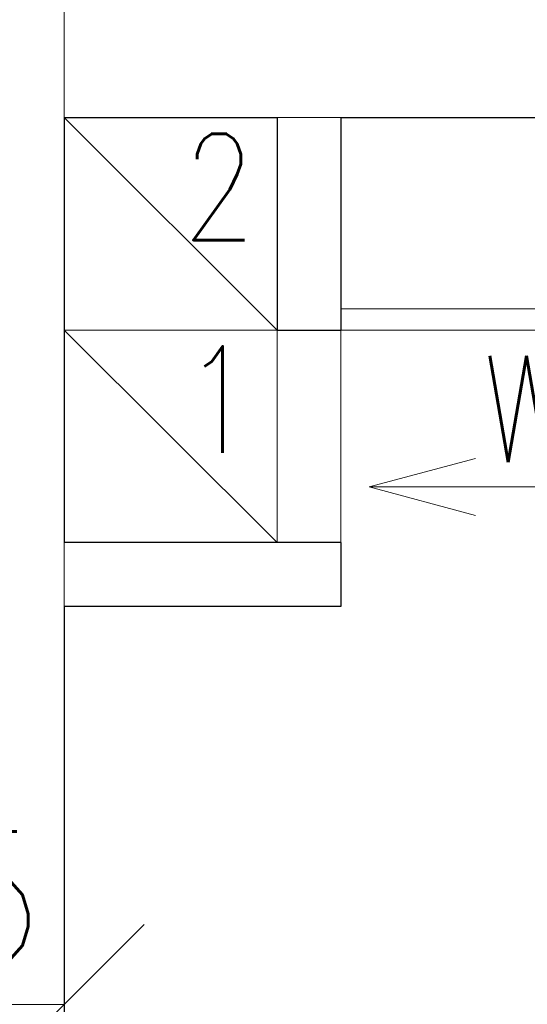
# Model space of a CAD drawing. Header units: millimetres. Extents: x 23192 to 177760, y -399809 to -79279.
# Tile 649 of 656: x 74440 to 74488, y -195509 to -195416. Entities that reach past the tile are written whole.
import ezdxf

# ---------------------------------------------------------------- set-up
doc = ezdxf.new("R2010")
doc.units = ezdxf.units.MM
doc.layers.get('0').update_dxf_attribs({"lineweight": 0})
for name, color, linetype, lineweight in [('!! 0_ Istn-sciany', 3, 'Continuous', 30), ('!! 0_ Istn-widok', 1, 'Continuous', 15), ('!! 0_Istn-went', 5, 'Continuous', 13), ('!! 2 ZABUDOWA GK-MDF', 54, 'Continuous', 13), ('!! wymiary osi', 250, 'Continuous', 9)]:
    doc.layers.add(name, color=color, linetype=linetype, lineweight=lineweight)
doc.layers.add('Powierzchnia', color=140, linetype='Continuous', lineweight=5, plot=False)
doc.styles.add('ARCHETYP', font='romans.shx', dxfattribs={"height": 15})
doc.styles.add('TXT', font='simplex.shx')
doc.dimstyles.new('DIM50', dxfattribs={"dimscale": 5, "dimtxt": 2.5, "dimasz": 1.5, "dimexe": 0, "dimexo": 0, "dimgap": 0.5, "dimtad": 1, "dimdec": 4, "dimrnd": 0.5, "dimdsep": 46, "dimtxsty": 'TXT', "dimblk1": 'TICK1', "dimblk2": 'TICK1', "dimsah": 1, "dimcen": 0, "dimse1": 1, "dimse2": 1, "dimclrd": 1, "dimclre": 7, "dimclrt": 9, "dimadec": 0, "dimazin": 0, "dimtfac": 1, "dimtdec": 4, "dimtmove": 2, "dimatfit": 3, "dimldrblk": 'TICK1', "dimfxl": 1, "dimtolj": 1, "dimarcsym": 0})

# ---------------------------------------------------------------- blocks, each defined once
blk = doc.blocks.new('TICK1')
at = {"color": 0}
for p, q in [((0, -1.4), (0, 1.4)), ((0, 0), (-1, 0))]:
    blk.add_line(p, q, dxfattribs=at)
at = {"color": 2}
blk.add_line((-1, -1), (1, 1), dxfattribs=at)
blk = doc.blocks.new('*D1817')
at = {"layer": '!! wymiary osi', "color": 1, "lineweight": -2, "transparency": 16777216}
blk.add_line((74426.923, -195509.022), (74436.923, -195509.022), dxfattribs=at)
at = {"layer": 'DEFPOINTS', "color": 0, "transparency": 16777216}
for p in [(74444.423, -195509.022), (74419.423, -195545.588), (74444.423, -195545.588)]:
    blk.add_point(p, dxfattribs=at)
at = {"layer": '!! wymiary osi', "color": 1, "lineweight": -2, "transparency": 16777216, "xscale": 7.5, "yscale": 7.5, "zscale": 7.5, "rotation": 180}
blk.add_blockref('TICK1', (74419.423, -195509.022), dxfattribs=at)
at = {"layer": '!! wymiary osi', "color": 1, "lineweight": -2, "transparency": 16777216, "xscale": 7.5, "yscale": 7.5, "zscale": 7.5}
blk.add_blockref('TICK1', (74444.423, -195509.022), dxfattribs=at)
at = {"layer": '!! wymiary osi', "color": 9, "transparency": 16777216, "insert": (74431.923, -195499.022), "char_height": 12.5, "attachment_point": 5, "style": 'TXT'}
blk.add_mtext('\\A1;25', dxfattribs=at)

msp = doc.modelspace()

# ---------------------------------------------------------------- linework, layer by layer
at = {"layer": '!! 0_ Istn-sciany'}
for points in [[(74444.42327, -195425.5883), (74464.42327, -195425.5883)], [(74444.42327, -195425.5883), (74444.42327, -195465.5883)], [(74464.42327, -195425.5883), (74464.42327, -195445.5883)], [(74470.42327, -195425.5883), (74554.42327, -195425.5883)], [(74470.42327, -195425.5883), (74470.42327, -195445.5883)], [(74464.42327, -195445.5883), (74470.42327, -195445.5883)], [(74470.42327, -195465.5883), (74444.42327, -195465.5883)], [(74470.42327, -195465.5883), (74470.42327, -195471.5883)], [(74444.42327, -195471.5883), (74444.42327, -195587.5883)], [(74470.42327, -195471.5883), (74444.42327, -195471.5883)]]:
    msp.add_lwpolyline(points, dxfattribs=at)
at = {"layer": '!! 0_ Istn-widok'}
for points in [[(74444.42327, -195413.5883), (74444.42327, -195425.5883)], [(74464.42327, -195425.5883), (74470.42327, -195425.5883)], [(74444.42327, -195465.5883), (74444.42327, -195471.5883)]]:
    msp.add_lwpolyline(points, dxfattribs=at)
at = {"layer": '!! 0_Istn-went'}
for points in [[(74444.42327, -195445.5883), (74464.42327, -195445.5883), (74464.42327, -195425.5883), (74444.42327, -195425.5883)], [(74444.42327, -195465.5883), (74464.42327, -195465.5883), (74464.42327, -195445.5883), (74444.42327, -195445.5883)]]:
    msp.add_lwpolyline(points, close=True, dxfattribs=at)
for points in [[(74444.42327, -195425.5883), (74464.42327, -195445.5883)], [(74444.42327, -195445.5883), (74464.42327, -195465.5883)], [(74470.42327, -195445.5883), (74470.42327, -195465.5883)], [(74473.08355, -195460.34542), (74483.08355, -195457.66592)], [(74513.13008, -195460.34542), (74473.08355, -195460.34542)], [(74473.08355, -195460.34542), (74483.08355, -195463.02491)]]:
    msp.add_lwpolyline(points, dxfattribs=at)
at = {"layer": '!! 2 ZABUDOWA GK-MDF'}
for points in [[(74470.42327, -195443.5883), (74554.42327, -195443.5883)], [(74470.42327, -195445.5883), (74554.42327, -195445.5883)]]:
    msp.add_lwpolyline(points, dxfattribs=at)
at = {"layer": 'Powierzchnia'}
msp.add_lwpolyline([(74444.42327, -195425.5883), (74554.42327, -195425.5883), (74554.42327, -195587.5883), (74444.42327, -195587.5883)], close=True, dxfattribs=at)

# ---------------------------------------------------------------- texts
at = {"layer": '!! 0_Istn-went', "style": 'ARCHETYP', "width": 0.8}
for s, rotation, p in [('2', 0, (74455.54384, -195437.12797)), ('1', 0, (74455.54384, -195457.12797)), ('Went', 360, (74483.7533, -195458.01519))]:
    msp.add_text(s, height=10, rotation=rotation, dxfattribs=at).set_placement(p)

# ---------------------------------------------------------------- dimensions: what is measured, and where the dimension line sits
at = {"layer": '!! wymiary osi'}
dim = msp.add_linear_dim(base=(74444.42327, -195509.02184), p1=(74419.42327, -195545.5883), p2=(74444.42327, -195545.5883), dimstyle='DIM50', dxfattribs=at)
dim.commit()
dim.dimension.update_dxf_attribs({"geometry": '*D1817', "text_midpoint": (74431.92327, -195499.02184)})

doc.saveas('drawing.dxf')
